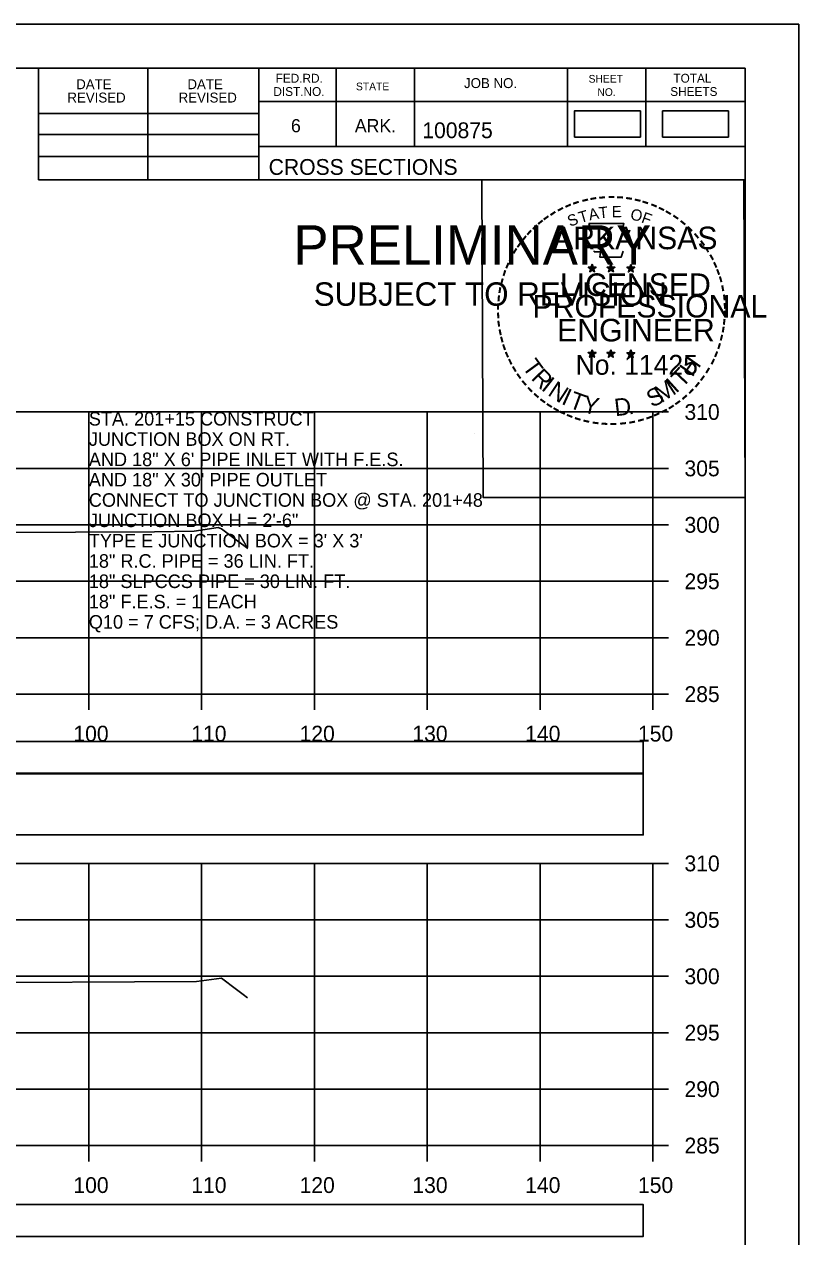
# Model space of a CAD drawing. Extents: x 1368122 to 1710785, y 373130 to 557566.
# Drawn here: x 1370116.5 to 1370185.2, y 373236.2 to 373343.7 of the extents above; entities that cross this region are included whole.
import ezdxf

# ---------------------------------------------------------------- set-up
doc = ezdxf.new("R2010")
doc.units = 0
for name, color, linetype in [('R_Axis', 7, 'Continuous'), ('R_Axis Annot', 7, 'Continuous'), ('R_Border', 7, 'Continuous'), ('R_Border PE', 7, 'Continuous'), ('R_Border Prem', 7, 'Continuous'), ('R_Drive', 7, 'Continuous'), ('R_Exist Surface', 7, 'Continuous'), ('R_Grid', 7, 'Continuous'), ('R_No Plot', 7, 'Continuous'), ('R_Water Annot', 7, 'Continuous')]:
    doc.layers.add(name, color=color, linetype=linetype)

msp = doc.modelspace()

# ---------------------------------------------------------------- linework, layer by layer
for points in [[(1369873.09, 373277.3), (1370171.39, 373277.3), (1370171.39, 373280.12), (1369873.09, 373280.12)], [(1369873.09, 373271.83), (1370171.39, 373271.83), (1370171.39, 373277.25), (1369873.09, 373277.25)], [(1369873.09, 373236.26), (1370171.39, 373236.26), (1370171.39, 373239.08), (1369873.09, 373239.08)]]:
    msp.add_lwpolyline(points, close=True)
at = {"layer": 'R_Axis'}
for p, q in [((1370172.24, 373284.31), (1370172.24, 373309.31)), ((1370173.64, 373309.31), (1370172.24, 373309.31)), ((1370173.64, 373304.31), (1370172.24, 373304.31)), ((1370173.64, 373299.31), (1370172.24, 373299.31)), ((1370173.64, 373294.31), (1370172.24, 373294.31)), ((1370173.64, 373289.31), (1370172.24, 373289.31)), ((1369872.24, 373284.31), (1370172.24, 373284.31)), ((1370122.24, 373282.91), (1370122.24, 373284.31)), ((1370132.24, 373282.91), (1370132.24, 373284.31)), ((1370142.24, 373282.91), (1370142.24, 373284.31)), ((1370152.24, 373282.91), (1370152.24, 373284.31)), ((1370162.24, 373282.91), (1370162.24, 373284.31)), ((1370172.24, 373282.91), (1370172.24, 373284.31)), ((1370173.64, 373284.31), (1370172.24, 373284.31)), ((1370172.24, 373244.31), (1370172.24, 373269.31)), ((1370173.64, 373269.31), (1370172.24, 373269.31)), ((1370173.64, 373264.31), (1370172.24, 373264.31)), ((1370173.64, 373259.31), (1370172.24, 373259.31)), ((1370173.64, 373254.31), (1370172.24, 373254.31)), ((1370173.64, 373249.31), (1370172.24, 373249.31)), ((1369872.24, 373244.31), (1370172.24, 373244.31)), ((1370122.24, 373242.91), (1370122.24, 373244.31)), ((1370132.24, 373242.91), (1370132.24, 373244.31)), ((1370142.24, 373242.91), (1370142.24, 373244.31)), ((1370152.24, 373242.91), (1370152.24, 373244.31)), ((1370162.24, 373242.91), (1370162.24, 373244.31)), ((1370172.24, 373242.91), (1370172.24, 373244.31)), ((1370173.64, 373244.31), (1370172.24, 373244.31))]:
    msp.add_line(p, q, dxfattribs=at)
at = {"layer": 'R_Border'}
for p, q in [((1369864.24, 373339.77), (1370180.42, 373339.77)), ((1370117.78, 373329.89), (1370117.78, 373339.77)), ((1370127.46, 373329.89), (1370127.46, 373339.77)), ((1370137.32, 373339.77), (1370137.32, 373329.89)), ((1370144.16, 373339.77), (1370144.16, 373332.83)), ((1370151.1, 373339.77), (1370151.1, 373332.83)), ((1370164.68, 373339.77), (1370164.68, 373332.83)), ((1370171.62, 373339.77), (1370171.62, 373332.83)), ((1370180.42, 373134.31), (1370180.42, 373339.77)), ((1370180.42, 373336.83), (1370137.32, 373336.83)), ((1370180.42, 373336.85), (1370180.42, 373336.85)), ((1370117.78, 373335.75), (1370137.32, 373335.75)), ((1370117.78, 373333.89), (1370137.32, 373333.89)), ((1370180.42, 373332.83), (1370137.32, 373332.83)), ((1370140.28, 373332.83), (1370180.42, 373332.83)), ((1370117.78, 373331.95), (1370137.32, 373331.95)), ((1370180.42, 373329.89), (1370117.78, 373329.89))]:
    msp.add_line(p, q, dxfattribs=at)
at = {"layer": 'R_Border PE'}
for p, q in [((1370166.51, 373322.14), (1370166.85, 373322.03)), ((1370166.51, 373322.14), (1370166.76, 373322.1)), ((1370166.51, 373322.14), (1370166.74, 373322.02)), ((1370166.64, 373321.74), (1370166.85, 373322.03)), ((1370166.85, 373322.4), (1370166.81, 373322.15)), ((1370166.85, 373322.03), (1370166.85, 373322.4)), ((1370166.85, 373322.4), (1370166.9, 373322.15)), ((1370167.2, 373322.14), (1370166.85, 373322.03)), ((1370167.07, 373321.74), (1370166.85, 373322.03)), ((1370167.2, 373322.14), (1370166.92, 373322.1)), ((1370167.2, 373322.14), (1370167, 373322.04)), ((1370168.18, 373322.14), (1370168.52, 373322.03)), ((1370168.18, 373322.14), (1370168.43, 373322.1)), ((1370168.18, 373322.14), (1370168.41, 373322.02)), ((1370168.31, 373321.74), (1370168.52, 373322.03)), ((1370168.52, 373322.4), (1370168.48, 373322.15)), ((1370168.52, 373322.03), (1370168.52, 373322.4)), ((1370168.52, 373322.4), (1370168.57, 373322.15)), ((1370168.87, 373322.14), (1370168.52, 373322.03)), ((1370168.74, 373321.74), (1370168.52, 373322.03)), ((1370168.87, 373322.14), (1370168.59, 373322.1)), ((1370168.87, 373322.14), (1370168.67, 373322.04)), ((1370169.94, 373322.13), (1370170.29, 373322.02)), ((1370169.94, 373322.13), (1370170.19, 373322.09)), ((1370169.94, 373322.13), (1370170.18, 373322.01)), ((1370170.29, 373322.39), (1370170.25, 373322.13)), ((1370170.29, 373322.02), (1370170.29, 373322.39)), ((1370170.29, 373322.39), (1370170.34, 373322.14)), ((1370170.64, 373322.13), (1370170.29, 373322.02)), ((1370170.64, 373322.13), (1370170.35, 373322.08)), ((1370170.64, 373322.13), (1370170.43, 373322.03)), ((1370166.64, 373321.74), (1370166.76, 373321.98)), ((1370166.64, 373321.74), (1370166.85, 373321.95)), ((1370167.07, 373321.74), (1370166.85, 373321.95)), ((1370167.07, 373321.74), (1370166.93, 373322.03)), ((1370168.31, 373321.74), (1370168.43, 373321.98)), ((1370168.31, 373321.74), (1370168.52, 373321.95)), ((1370168.74, 373321.74), (1370168.52, 373321.95)), ((1370168.74, 373321.74), (1370168.6, 373322.03)), ((1370170.07, 373321.72), (1370170.29, 373322.02)), ((1370170.07, 373321.72), (1370170.2, 373321.97)), ((1370170.07, 373321.72), (1370170.29, 373321.94)), ((1370170.5, 373321.72), (1370170.29, 373322.02)), ((1370170.5, 373321.72), (1370170.29, 373321.94)), ((1370170.5, 373321.72), (1370170.36, 373322.02)), ((1370166.5, 373314.57), (1370166.85, 373314.46)), ((1370166.5, 373314.57), (1370166.75, 373314.53)), ((1370166.5, 373314.57), (1370166.74, 373314.45)), ((1370166.85, 373314.83), (1370166.81, 373314.57)), ((1370166.85, 373314.46), (1370166.85, 373314.83)), ((1370166.85, 373314.83), (1370166.9, 373314.58)), ((1370167.2, 373314.57), (1370166.85, 373314.46)), ((1370167.2, 373314.57), (1370166.91, 373314.52)), ((1370167.2, 373314.57), (1370166.99, 373314.47)), ((1370168.17, 373314.57), (1370168.52, 373314.46)), ((1370168.17, 373314.57), (1370168.42, 373314.53)), ((1370168.17, 373314.57), (1370168.41, 373314.45)), ((1370168.52, 373314.83), (1370168.48, 373314.57)), ((1370168.52, 373314.46), (1370168.52, 373314.83)), ((1370168.52, 373314.83), (1370168.57, 373314.58)), ((1370168.87, 373314.57), (1370168.52, 373314.46)), ((1370168.87, 373314.57), (1370168.58, 373314.52)), ((1370168.87, 373314.57), (1370168.66, 373314.47)), ((1370169.94, 373314.56), (1370170.29, 373314.45)), ((1370169.94, 373314.56), (1370170.19, 373314.52)), ((1370169.94, 373314.56), (1370170.17, 373314.44)), ((1370170.29, 373314.82), (1370170.25, 373314.56)), ((1370170.29, 373314.45), (1370170.29, 373314.82)), ((1370170.29, 373314.82), (1370170.34, 373314.57)), ((1370170.63, 373314.56), (1370170.29, 373314.45)), ((1370170.63, 373314.56), (1370170.35, 373314.51)), ((1370170.63, 373314.56), (1370170.43, 373314.46)), ((1370166.63, 373314.16), (1370166.85, 373314.46)), ((1370166.63, 373314.16), (1370166.76, 373314.41)), ((1370166.63, 373314.16), (1370166.85, 373314.38)), ((1370167.06, 373314.16), (1370166.85, 373314.46)), ((1370167.06, 373314.16), (1370166.85, 373314.38)), ((1370167.06, 373314.16), (1370166.93, 373314.45)), ((1370168.3, 373314.16), (1370168.52, 373314.46)), ((1370168.3, 373314.16), (1370168.43, 373314.41)), ((1370168.3, 373314.16), (1370168.52, 373314.38)), ((1370168.73, 373314.16), (1370168.52, 373314.46)), ((1370168.73, 373314.16), (1370168.52, 373314.38)), ((1370168.73, 373314.16), (1370168.6, 373314.45)), ((1370170.07, 373314.15), (1370170.29, 373314.45)), ((1370170.07, 373314.15), (1370170.2, 373314.4)), ((1370170.07, 373314.15), (1370170.28, 373314.37)), ((1370170.5, 373314.15), (1370170.28, 373314.37)), ((1370170.5, 373314.15), (1370170.29, 373314.45)), ((1370170.5, 373314.15), (1370170.36, 373314.44))]:
    msp.add_line(p, q, dxfattribs=at)
for points in [[(1370166.55, 373326.02), (1370166.82, 373325.2)], [(1370170.06, 373325.1), (1370170.2, 373325.38), (1370169.51, 373325.36), (1370169.66, 373326.02), (1370166.55, 373326.02)], [(1370167.04, 373323.6), (1370167.04, 373323.51), (1370167.6, 373323.49), (1370167.55, 373323.02), (1370169.42, 373323.02), (1370169.62, 373323.56)], [(1370166.85, 373322.4), (1370167.07, 373321.74), (1370166.51, 373322.14), (1370167.2, 373322.14), (1370166.64, 373321.74), (1370166.85, 373322.4)], [(1370168.52, 373322.4), (1370168.74, 373321.74), (1370168.18, 373322.14), (1370168.87, 373322.14), (1370168.31, 373321.74), (1370168.52, 373322.4)], [(1370170.29, 373322.39), (1370170.5, 373321.72), (1370169.94, 373322.13), (1370170.64, 373322.13), (1370170.07, 373321.72), (1370170.29, 373322.39)], [(1370166.85, 373314.83), (1370167.06, 373314.16), (1370166.5, 373314.57), (1370167.2, 373314.57), (1370166.63, 373314.16), (1370166.85, 373314.83)], [(1370168.52, 373314.83), (1370168.73, 373314.16), (1370168.17, 373314.57), (1370168.87, 373314.57), (1370168.3, 373314.16), (1370168.52, 373314.83)], [(1370170.29, 373314.82), (1370170.5, 373314.15), (1370169.94, 373314.56), (1370170.63, 373314.56), (1370170.07, 373314.15), (1370170.29, 373314.82)]]:
    msp.add_lwpolyline(points, dxfattribs=at)
for centre, radius in [((1370166.85, 373322.03), 0.172), ((1370166.85, 373322.03), 0.145), ((1370166.85, 373322.03), 0.116), ((1370166.85, 373322.03), 0.0991), ((1370166.85, 373322.03), 0.0747), ((1370166.85, 373322.03), 0.0495), ((1370166.85, 373322.03), 0.0296), ((1370168.52, 373322.03), 0.172), ((1370168.52, 373322.03), 0.145), ((1370168.52, 373322.03), 0.116), ((1370168.52, 373322.03), 0.0991), ((1370168.52, 373322.03), 0.0747), ((1370168.52, 373322.03), 0.0495), ((1370168.52, 373322.03), 0.0296), ((1370170.29, 373322.02), 0.172), ((1370170.29, 373322.02), 0.145), ((1370170.29, 373322.02), 0.116), ((1370170.29, 373322.02), 0.0991), ((1370170.29, 373322.02), 0.0747), ((1370170.29, 373322.02), 0.0495), ((1370170.29, 373322.02), 0.0296), ((1370166.85, 373314.46), 0.172), ((1370166.85, 373314.46), 0.145), ((1370166.85, 373314.46), 0.116), ((1370166.85, 373314.46), 0.0991), ((1370166.85, 373314.46), 0.0747), ((1370166.85, 373314.46), 0.0495), ((1370168.52, 373314.46), 0.172), ((1370168.52, 373314.46), 0.145), ((1370168.52, 373314.46), 0.116), ((1370168.52, 373314.46), 0.0991), ((1370168.52, 373314.46), 0.0747), ((1370168.52, 373314.46), 0.0495), ((1370170.29, 373314.45), 0.172), ((1370170.29, 373314.45), 0.145), ((1370170.29, 373314.45), 0.116), ((1370170.29, 373314.45), 0.0991), ((1370170.29, 373314.45), 0.0747), ((1370166.85, 373314.46), 0.0296), ((1370168.52, 373314.46), 0.0296), ((1370170.29, 373314.45), 0.0495), ((1370170.29, 373314.45), 0.0296)]:
    msp.add_circle(centre, radius, dxfattribs=at)
at = {"layer": 'R_Drive'}
for points in [[(1370165.29, 373333.67), (1370171.13, 373333.67), (1370171.13, 373335.98), (1370165.29, 373335.98)], [(1370173.1, 373333.67), (1370178.94, 373333.67), (1370178.94, 373335.98), (1370173.1, 373335.98)]]:
    msp.add_lwpolyline(points, close=True, dxfattribs=at)
at = {"layer": 'R_Exist Surface'}
for points in [[(1370056.86, 373297.77), (1370059.83, 373298.17), (1370072.41, 373298.48), (1370072.78, 373298.48), (1370073.2, 373298.48), (1370089.87, 373298.53), (1370091.19, 373298.54), (1370106.99, 373298.59), (1370128.06, 373298.7), (1370131.59, 373298.76), (1370133.69, 373299.07), (1370134, 373298.95), (1370135.45, 373297.86), (1370135.97, 373297.47), (1370136.32, 373297.2)], [(1370054.39, 373257.57), (1370058.57, 373258.15), (1370059.2, 373258.24), (1370062.2, 373258.31), (1370071.01, 373258.57), (1370074.28, 373258.66), (1370089.63, 373258.7), (1370105.87, 373258.74), (1370106.8, 373258.74), (1370107.49, 373258.73), (1370109.73, 373258.72), (1370131.77, 373258.84), (1370133.99, 373259.15), (1370135.33, 373258.13), (1370135.91, 373257.7), (1370136.3, 373257.41)]]:
    msp.add_lwpolyline(points, dxfattribs=at)
at = {"layer": 'R_Grid'}
for p, q in [((1369872.24, 373309.31), (1370172.24, 373309.31)), ((1370122.24, 373284.31), (1370122.24, 373309.31)), ((1370132.24, 373284.31), (1370132.24, 373309.31)), ((1370142.24, 373284.31), (1370142.24, 373309.31)), ((1370152.24, 373284.31), (1370152.24, 373309.31)), ((1370162.24, 373284.31), (1370162.24, 373309.31)), ((1370172.24, 373284.31), (1370172.24, 373309.31)), ((1369872.24, 373304.31), (1370172.24, 373304.31)), ((1369872.24, 373299.31), (1370172.24, 373299.31)), ((1369872.24, 373294.31), (1370172.24, 373294.31)), ((1369872.24, 373289.31), (1370172.24, 373289.31)), ((1369872.24, 373284.31), (1370172.24, 373284.31)), ((1369872.24, 373269.31), (1370172.24, 373269.31)), ((1370122.24, 373244.31), (1370122.24, 373269.31)), ((1370132.24, 373244.31), (1370132.24, 373269.31)), ((1370142.24, 373244.31), (1370142.24, 373269.31)), ((1370152.24, 373244.31), (1370152.24, 373269.31)), ((1370162.24, 373244.31), (1370162.24, 373269.31)), ((1370172.24, 373244.31), (1370172.24, 373269.31)), ((1369872.24, 373264.31), (1370172.24, 373264.31)), ((1369872.24, 373259.31), (1370172.24, 373259.31)), ((1369872.24, 373254.31), (1370172.24, 373254.31)), ((1369872.24, 373249.31), (1370172.24, 373249.31)), ((1369872.24, 373244.31), (1370172.24, 373244.31))]:
    msp.add_line(p, q, dxfattribs=at)
at = {"layer": 'R_No Plot'}
for p, q in [((1369851.84, 373343.66), (1370185.17, 373343.66)), ((1370156.45, 373307.43), (1370156.45, 373307.43))]:
    msp.add_line(p, q, dxfattribs=at)
for points in [[(1369851.83, 373343.66), (1370185.17, 373343.66), (1370185.17, 373130.33), (1369851.83, 373130.33)], [(1370098.16, 373339.77), (1370117.78, 373339.77), (1370117.78, 373329.89), (1370133.89, 373329.89), (1370157.09, 373329.89), (1370157.21, 373301.73), (1370180.42, 373301.73), (1370180.42, 373134.31), (1369864.24, 373134.31), (1369864.24, 373339.77)], [(1370157.09, 373329.89), (1370180.3, 373329.89), (1370180.42, 373301.73), (1370157.21, 373301.73)]]:
    msp.add_lwpolyline(points, close=True, dxfattribs=at)

# ---------------------------------------------------------------- texts
at = {"layer": 'R_Axis Annot'}
for s, p in [('310', (1370175.04, 373308.61)), ('305', (1370175.04, 373303.61)), ('300', (1370175.04, 373298.61)), ('295', (1370175.04, 373293.61)), ('290', (1370175.04, 373288.61)), ('285', (1370175.04, 373283.61)), ('100', (1370120.87, 373280.11)), ('110', (1370131.32, 373280.11)), ('120', (1370140.92, 373280.11)), ('130', (1370150.92, 373280.11)), ('140', (1370160.92, 373280.11)), ('150', (1370170.92, 373280.11)), ('310', (1370175.04, 373268.61)), ('305', (1370175.04, 373263.61)), ('300', (1370175.04, 373258.61)), ('295', (1370175.04, 373253.61)), ('290', (1370175.04, 373248.61)), ('285', (1370175.04, 373243.61)), ('100', (1370120.87, 373240.11)), ('110', (1370131.32, 373240.11)), ('120', (1370140.92, 373240.11)), ('130', (1370150.92, 373240.11)), ('140', (1370160.92, 373240.11)), ('150', (1370170.92, 373240.11))]:
    msp.add_text(s, height=1.4, dxfattribs=at).set_placement(p)
at = {"layer": 'R_Border'}
for s, height, p in [('FED.RD.', 0.782, (1370138.8, 373338.49)), ('TOTAL', 0.782, (1370174.06, 373338.49)), ('DATE', 0.879, (1370121.12, 373337.91)), ('DATE', 0.879, (1370130.98, 373337.91)), ('STATE', 0.684, (1370145.92, 373337.81)), ('JOB NO.', 0.879, (1370155.5, 373338.01)), ('SHEET', 0.684, (1370166.54, 373338.49)), ('REVISED', 0.879, (1370120.34, 373336.73)), ('REVISED', 0.879, (1370130.2, 373336.73)), ('DIST.NO.', 0.782, (1370138.6, 373337.31)), ('NO.', 0.684, (1370167.32, 373337.31)), ('SHEETS', 0.782, (1370173.78, 373337.31)), ('6', 1.17, (1370140.16, 373334.09)), ('ARK.', 1.172, (1370145.82, 373334.09)), ('100875', 1.4, (1370151.8, 373333.57)), ('CROSS SECTIONS', 1.4, (1370138.18, 373330.32))]:
    msp.add_text(s, height=height, rotation=360, dxfattribs=at).set_placement(p)
at = {"layer": 'R_Border PE'}
for s, height, rotation, p in [('-', 1.6, 28.7918, (1370164.03, 373326.56)), ('-', 1.6, 24.3072, (1370164.66, 373326.88)), ('-', 1.6, 19.1761, (1370165.29, 373327.15)), ('-', 1.6, 13.6301, (1370166.04, 373327.39)), ('-', 1.6, 10.2193, (1370166.72, 373327.55)), ('T', 1, 6.0228, (1370167.49, 373326.45)), ('-', 1.6, 5.8968, (1370167.45, 373327.66)), ('-', 1.6, 0.1862, (1370168.22, 373327.73)), ('E', 1, 0.8323, (1370168.6, 373326.56)), ('-', 1.6, 357.743, (1370168.95, 373327.72)), ('-', 1.6, 352.1617, (1370169.69, 373327.67)), ('-', 1.6, 347.2049, (1370170.41, 373327.55)), ('-', 1.6, 342.3362, (1370171.04, 373327.4)), ('-', 1.6, 337.8551, (1370171.78, 373327.17)), ('-', 1.6, 334.1211, (1370172.41, 373326.9)), ('-', 1.6, 38.9507, (1370162.38, 373325.42)), ('-', 1.6, 36.2317, (1370162.85, 373325.8)), ('-', 1.6, 34.0636, (1370163.43, 373326.19)), ('S', 1, 21.594, (1370164.9, 373325.7)), ('T', 1, 16.4036, (1370165.82, 373326.03)), ('A', 1, 11.2132, (1370166.64, 373326.28)), ('O', 1, 350.4515, (1370170.2, 373326.35)), ('F', 1, 340.0707, (1370171.15, 373326.12)), ('-', 1.6, 329.6409, (1370172.99, 373326.62)), ('-', 1.6, 325.8627, (1370173.63, 373326.26)), ('-', 1.6, 48.423, (1370161.5, 373324.53)), ('-', 1.6, 42.9622, (1370161.94, 373325)), ('ARKANSAS', 2, 360, (1370163.4, 373323.73)), ('-', 1.6, 320.5297, (1370174.24, 373325.83)), ('-', 1.6, 315.5786, (1370174.84, 373325.34)), ('-', 1.6, 54.2325, (1370160.68, 373323.47)), ('-', 1.6, 50.6142, (1370161.09, 373324.04)), ('-', 1.6, 309.8797, (1370175.41, 373324.79)), ('-', 1.6, 306.6522, (1370175.94, 373324.19)), ('-', 1.6, 62.8713, (1370160.04, 373322.33)), ('-', 1.6, 58.0706, (1370160.35, 373322.95)), ('-', 1.4, 303.6753, (1370176.42, 373323.62)), ('-', 1.6, 299.6684, (1370176.74, 373323.02)), ('-', 1.6, 67.7743, (1370159.78, 373321.72)), ('DWB', 0.01, 360, (1370166.84, 373322.03)), ('DWB', 0.01, 360, (1370168.51, 373322.03)), ('-', 1.6, 294.6628, (1370177.06, 373322.41)), ('-', 1.6, 75.461, (1370159.37, 373320.38)), ('-', 1.6, 72.3945, (1370159.56, 373321.09)), ('LICENSED', 2, 360, (1370164, 373319.59)), ('DWB', 0.01, 360, (1370170.28, 373322.02)), ('-', 1.6, 290.5728, (1370177.32, 373321.83)), ('-', 1.6, 285.1233, (1370177.56, 373321.25)), ('-', 1.6, 81.2013, (1370159.23, 373319.66)), ('-', 1.6, 280.5493, (1370177.76, 373320.51)), ('-', 1.6, 89.0622, (1370159.13, 373318.27)), ('-', 1.6, 85.1863, (1370159.16, 373318.97)), ('PROFESSIONAL', 2, 360, (1370161.57, 373317.68)), ('-', 1.6, 276.5962, (1370177.92, 373319.74)), ('-', 1.6, 274.3301, (1370177.98, 373319.02)), ('-', 1.6, 94.1959, (1370159.17, 373317.55)), ('-', 1.6, 269.9407, (1370178.01, 373318.38)), ('-', 1.6, 98.9479, (1370159.24, 373316.88)), ('ENGINEER', 2, 360, (1370163.76, 373315.56)), ('-', 1.6, 260.9953, (1370177.92, 373317.06)), ('-', 1.6, 263.5172, (1370177.99, 373317.72)), ('-', 1.6, 101.7149, (1370159.38, 373316.15)), ('-', 1.6, 105.4578, (1370159.54, 373315.55)), ('-', 1.6, 255.7626, (1370177.81, 373316.39)), ('-', 1.6, 109.0874, (1370159.75, 373314.92)), ('-', 1.6, 114.0643, (1370160.01, 373314.32)), ('-', 1.6, 247.8887, (1370177.41, 373314.99)), ('-', 1.6, 252.8681, (1370177.63, 373315.67)), ('-', 1.6, 115.7289, (1370160.31, 373313.71)), ('T', 1.54, 306.0406, (1370160.61, 373313.3)), ('No. 11425', 1.757, 360, (1370165.39, 373312.61)), ('DWB', 0.01, 360, (1370166.84, 373314.46)), ('DWB', 0.01, 360, (1370168.51, 373314.46)), ('DWB', 0.01, 360, (1370170.27, 373314.45)), ('H', 1.54, 54.6088, (1370175.73, 373312.33)), ('-', 1.6, 244.6197, (1370177.15, 373314.36)), ('-', 1.6, 120.4471, (1370160.67, 373313.12)), ('-', 1.6, 125.8934, (1370161.07, 373312.56)), ('R', 1.54, 314.005, (1370161.37, 373312.25)), ('I', 1.54, 321.9694, (1370162.27, 373311.32)), ('T', 1.54, 46.6444, (1370174.84, 373311.39)), ('-', 1.6, 233.8452, (1370176.35, 373312.96)), ('-', 1.6, 239.0712, (1370176.75, 373313.61)), ('-', 1.6, 130.7181, (1370161.53, 373312.01)), ('-', 1.6, 134.2238, (1370162.05, 373311.46)), ('N', 1.54, 326.5002, (1370162.84, 373310.85)), ('I', 1.54, 335.3603, (1370164.05, 373310.06)), ('S', 1.54, 26.9312, (1370172.16, 373309.66)), ('M', 1.54, 32.6563, (1370172.99, 373310.07)), ('I', 1.54, 42.1136, (1370174.28, 373310.91)), ('-', 1.6, 225.7653, (1370175.44, 373311.83)), ('-', 1.6, 231.2538, (1370175.92, 373312.39)), ('-', 1.6, 138.9338, (1370162.58, 373311)), ('-', 1.6, 144.6463, (1370163.13, 373310.59)), ('T', 1.54, 339.8912, (1370164.71, 373309.73)), ('Y', 1.54, 347.8556, (1370165.93, 373309.29)), ('D', 1.54, 6.3969, (1370168.91, 373308.93)), ('-', 1.6, 215.7363, (1370174.37, 373310.85)), ('-', 1.6, 221.0851, (1370174.92, 373311.32)), ('-', 1.6, 148.0898, (1370163.69, 373310.22)), ('-', 1.6, 151.5704, (1370164.27, 373309.9)), ('-', 1.6, 154.6002, (1370164.79, 373309.65)), ('.', 1.54, 13.7642, (1370170.1, 373309.06)), ('-', 1.6, 204.2516, (1370172.65, 373309.8)), ('-', 1.6, 207.3568, (1370173.28, 373310.12)), ('-', 1.6, 212.2491, (1370173.84, 373310.46)), ('-', 1.6, 158.5612, (1370165.42, 373309.4)), ('-', 1.6, 162.7983, (1370166.1, 373309.18)), ('-', 1.6, 167.5555, (1370166.82, 373309.02)), ('-', 1.6, 173.1155, (1370167.59, 373308.91)), ('-', 1.6, 176.5183, (1370168.34, 373308.86)), ('-', 1.6, 181.5918, (1370169.08, 373308.87)), ('-', 1.6, 185.8167, (1370169.89, 373308.95)), ('-', 1.6, 191.2858, (1370170.63, 373309.08)), ('-', 1.6, 195.4743, (1370171.36, 373309.28)), ('-', 1.6, 200.7184, (1370172.03, 373309.52))]:
    msp.add_text(s, height=height, rotation=rotation, dxfattribs=at).set_placement(p)
at = {"layer": 'R_Border Prem'}
for s, height, p in [('PRELIMINARY', 3.5, (1370140.37, 373322.35)), ('DWB', 0.01, (1370141.12, 373324.2)), ('SUBJECT TO REVISION', 2.0751, (1370142.18, 373318.72))]:
    msp.add_text(s, height=height, rotation=360, dxfattribs=at).set_placement(p)
at = {"layer": 'R_Water Annot'}
for s, p in [('STA. 201+15 CONSTRUCT', (1370122.24, 373308.11)), ('JUNCTION BOX ON RT.', (1370122.24, 373306.31)), ('AND 18" X 6\' PIPE INLET WITH F.E.S.', (1370122.24, 373304.51)), ('AND 18" X 30\' PIPE OUTLET', (1370122.24, 373302.71)), ('CONNECT TO JUNCTION BOX @ STA. 201+48', (1370122.24, 373300.91)), ('JUNCTION BOX H = 2\'-6"', (1370122.24, 373299.11)), ("TYPE E JUNCTION BOX = 3' X 3'", (1370122.24, 373297.31)), ('18" R.C. PIPE = 36 LIN. FT.', (1370122.24, 373295.51)), ('18" SLPCCS PIPE = 30 LIN. FT.', (1370122.24, 373293.71)), ('18" F.E.S. = 1 EACH', (1370122.24, 373291.91)), ('Q10 = 7 CFS; D.A. = 3 ACRES', (1370122.24, 373290.11))]:
    msp.add_text(s, height=1.2, dxfattribs=at).set_placement(p)

doc.saveas('drawing.dxf')
